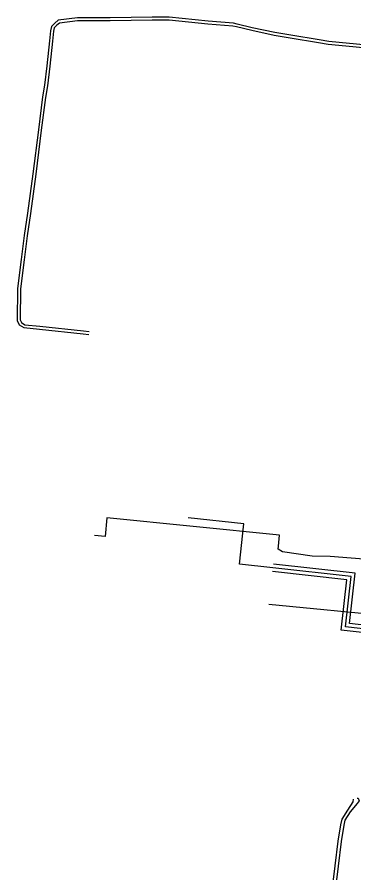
# Model space of a CAD drawing. Extents: x -595540 to -593988, y -1160850 to -1159202.
# Drawn here: x -594499.4 to -594454.3, y -1159839.1 to -1159724.7 of the extents above; entities that cross this region are included whole.
import ezdxf

# ---------------------------------------------------------------- set-up
doc = ezdxf.new("R2010")
doc.units = 0
for name, color, linetype in [('CETIN_kabel podzemní', 7, 'Continuous'), ('EON-NN_kabel', 7, 'Continuous'), ('TEPLARNY-HORKOVODY_trasa sítě', 7, 'Continuous'), ('TEPLARNY-HORKOVODY_trasa sítě obvodem', 7, 'Continuous')]:
    doc.layers.add(name, color=color, linetype=linetype)

msp = doc.modelspace()

# ---------------------------------------------------------------- linework, layer by layer
at = {"layer": 'CETIN_kabel podzemní'}
for points in [[(-594464.44, -1159795.48), (-594464.29, -1159793.98), (-594487.38, -1159791.671), (-594487.631, -1159794.18)], [(-594487.631, -1159794.18), (-594489.03, -1159794.04)], [(-594463.89, -1159796.21), (-594464.48, -1159795.87), (-594464.44, -1159795.48)], [(-594448.57, -1159809.36), (-594449.73, -1159810.04), (-594452.92, -1159809.78), (-594451.89, -1159797.3), (-594457.52, -1159796.85), (-594459.92, -1159796.8), (-594463.89, -1159796.21)], [(-594465.72, -1159803.2), (-594449.17, -1159804.84)]]:
    msp.add_lwpolyline(points, dxfattribs=at)
at = {"layer": 'EON-NN_kabel'}
for points in [[(-594451.677, -1159728.594), (-594456.316, -1159728.125), (-594457.7, -1159727.992), (-594458.984, -1159727.777), (-594462.773, -1159727.145), (-594464.902, -1159726.797), (-594467.92, -1159726.153), (-594469.959, -1159725.67), (-594470.454, -1159725.56), (-594473.826, -1159725.263), (-594479.043, -1159724.74), (-594481.339, -1159724.74), (-594486.938, -1159724.821), (-594491.327, -1159724.821), (-594493.897, -1159725.166), (-594494.337, -1159725.531), (-594494.801, -1159725.979), (-594494.924, -1159726.561), (-594495.046, -1159727.916), (-594495.422, -1159731.273), (-594495.743, -1159733.856), (-594495.985, -1159735.417), (-594496.549, -1159739.809), (-594497.286, -1159745.69), (-594497.984, -1159750.95), (-594498.44, -1159753.918), (-594498.856, -1159757.158), (-594499.327, -1159761.02), (-594499.395, -1159765.294), (-594499.135, -1159765.859), (-594498.494, -1159766.251), (-594496.391, -1159766.471), (-594490.563, -1159767.062), (-594489.791, -1159767.157)], [(-594451.703, -1159728.994), (-594456.356, -1159728.523), (-594457.752, -1159728.388), (-594459.05, -1159728.171), (-594462.839, -1159727.539), (-594464.976, -1159727.191), (-594468.008, -1159726.543), (-594470.049, -1159726.06), (-594470.516, -1159725.956), (-594473.864, -1159725.661), (-594479.063, -1159725.14), (-594481.337, -1159725.14), (-594486.936, -1159725.221), (-594491.301, -1159725.221), (-594493.731, -1159725.548), (-594494.071, -1159725.829), (-594494.435, -1159726.181), (-594494.528, -1159726.621), (-594494.648, -1159727.956), (-594495.024, -1159731.319), (-594495.347, -1159733.912), (-594495.589, -1159735.473), (-594496.153, -1159739.859), (-594496.89, -1159745.742), (-594497.588, -1159751.006), (-594498.044, -1159753.974), (-594498.46, -1159757.208), (-594498.927, -1159761.048), (-594498.993, -1159765.21), (-594498.823, -1159765.581), (-594498.362, -1159765.863), (-594496.351, -1159766.073), (-594490.519, -1159766.664), (-594489.741, -1159766.761)], [(-594464.779, -1159907.547), (-594464.55, -1159902.233), (-594464.441, -1159901.097), (-594463.929, -1159898.113), (-594463.298, -1159893.867), (-594462.329, -1159886.901), (-594461.575, -1159881.067), (-594460.984, -1159876.172), (-594460.404, -1159871.423), (-594460.177, -1159869.759), (-594459.733, -1159865.334), (-594459.436, -1159862.577), (-594459.019, -1159858.205), (-594458.588, -1159854.223), (-594458.104, -1159849.596), (-594457.417, -1159842.937), (-594456.852, -1159838.187), (-594456.434, -1159834.889), (-594456.056, -1159832.699), (-594455.898, -1159831.939), (-594455.146, -1159830.754), (-594454.432, -1159829.64), (-594454.4, -1159829.274)], [(-594453.873, -1159829.16), (-594453.761, -1159829.173), (-594453.633, -1159829.508), (-594453.908, -1159829.846), (-594454.82, -1159830.986), (-594455.522, -1159832.091), (-594455.662, -1159832.773), (-594456.038, -1159834.949), (-594456.454, -1159838.235), (-594457.019, -1159842.981)]]:
    msp.add_lwpolyline(points, dxfattribs=at)
at = {"layer": 'TEPLARNY-HORKOVODY_trasa sítě'}
for points in [[(-594465.159, -1159798.348), (-594469.642, -1159797.851), (-594469.047, -1159792.484), (-594476.501, -1159791.658)], [(-594449.946, -1159806.875), (-594455.461, -1159806.263), (-594454.713, -1159799.506), (-594465.159, -1159798.348)]]:
    msp.add_lwpolyline(points, dxfattribs=at)
at = {"layer": 'TEPLARNY-HORKOVODY_trasa sítě obvodem'}
for points in [[(-594449.891, -1159806.378), (-594454.909, -1159805.821), (-594454.161, -1159799.064), (-594465.104, -1159797.851)], [(-594450.001, -1159807.372), (-594456.013, -1159806.705), (-594455.265, -1159799.948), (-594465.214, -1159798.845)]]:
    msp.add_lwpolyline(points, dxfattribs=at)

doc.saveas('drawing.dxf')
